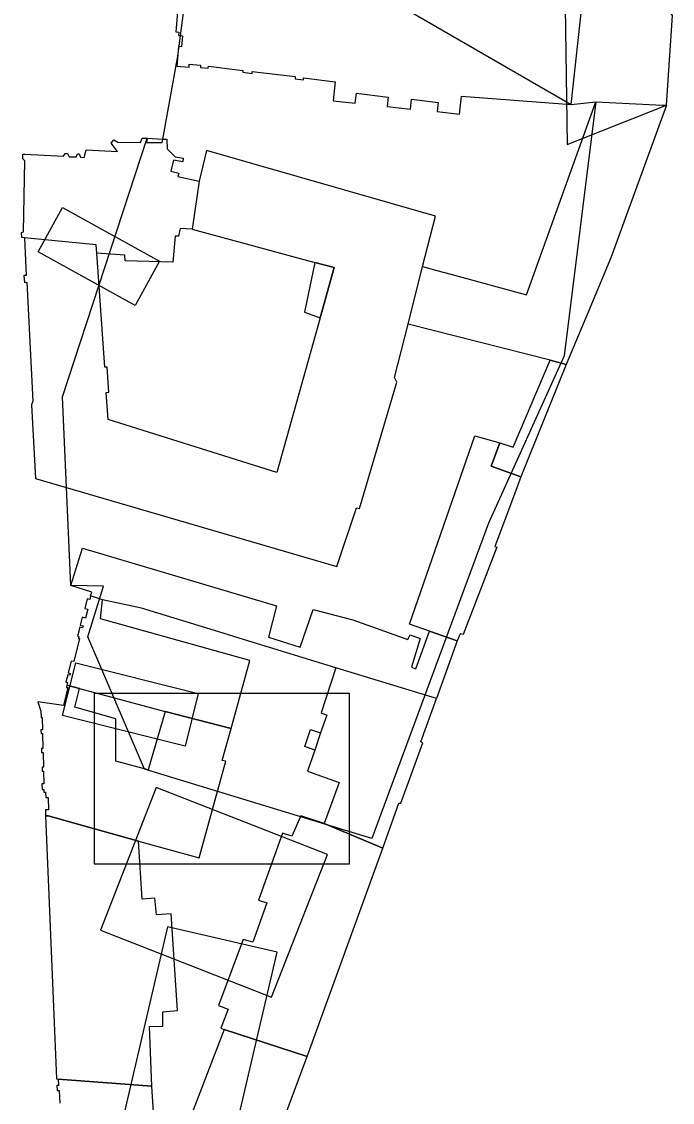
# Model space of a CAD drawing. Extents: x -293619 to -291580, y 30940 to 32770.
# Drawn here: x -291637.403 to -291634.473, y 30954.671 to 30959.536 of the extents above; entities that cross this region are included whole.
import ezdxf

# ---------------------------------------------------------------- set-up
doc = ezdxf.new("R2010")
doc.units = 0
doc.layers.add('RAMKA_I_OPISY', color=7, linetype='Continuous')

msp = doc.modelspace()

# ---------------------------------------------------------------- linework, layer by layer
at = {"layer": 'RAMKA_I_OPISY'}
for points in [[(-291637.1821, 30956.9983), (-291637.2189, 30957.8465), (-291636.8381, 30959.0104), (-291636.7666, 30959.0063), (-291636.7, 30959.3795), (-291636.6224, 30959.9767), (-291636.626, 30960.143), (-291634.9285, 30959.1621), (-291634.8184, 30959.174), (-291634.9609, 30958.0312), (-291635.3017, 30957.2785), (-291635.8271, 30955.8584), (-291636.8496, 30956.1708), (-291637.1053, 30956.7673), (-291637.0342, 30956.9945)], [(-291634.5003, 30959.1596), (-291634.4732, 30959.5632), (-291634.7337, 30959.9199), (-291634.9609, 30959.9128), (-291634.9467, 30958.9826)], [(-291635.6635, 30958.1743), (-291635.5988, 30958.4328), (-291635.5344, 30958.4153), (-291635.4714, 30958.3983), (-291635.1303, 30958.3059), (-291634.8184, 30959.174), (-291634.5173, 30959.1602), (-291634.5003, 30959.1596), (-291634.7498, 30958.4724), (-291634.8522, 30958.2277), (-291634.951, 30957.9927), (-291635.0239, 30958.0112)], [(-291637.3907, 30958.5624), (-291637.4023, 30958.5634), (-291637.4031, 30958.587), (-291637.395, 30958.5899), (-291637.3891, 30958.9091), (-291637.3983, 30958.9173), (-291637.3983, 30958.9389), (-291637.3888, 30958.9384), (-291637.2152, 30958.9296), (-291637.207, 30958.9419), (-291637.1958, 30958.9419), (-291637.1897, 30958.9275), (-291637.158, 30958.9275), (-291637.1508, 30958.9408), (-291637.1447, 30958.9408), (-291637.1376, 30958.9255), (-291637.1222, 30958.9245), (-291637.113, 30958.9592), (-291636.972, 30958.9511), (-291637.0006, 30958.9879), (-291636.9873, 30959.0032), (-291636.9699, 30958.993), (-291636.8678, 30958.991), (-291636.8606, 30959.0114), (-291636.8381, 30959.0104), (-291636.8402, 30958.992), (-291636.8186, 30958.9917), (-291636.7696, 30958.9908), (-291636.7666, 30959.0063), (-291636.7493, 30959.0063), (-291636.7472, 30958.9633), (-291636.7125, 30958.9275), (-291636.6757, 30958.9205), (-291636.6776, 30958.904), (-291636.7196, 30958.9121), (-291636.7317, 30958.8621), (-291636.696, 30958.8529), (-291636.7001, 30958.8385), (-291636.6041, 30958.8176), (-291636.6358, 30958.6008), (-291636.69, 30958.6039), (-291636.6961, 30958.5701), (-291636.7125, 30958.5702), (-291636.7217, 30958.4536), (-291636.9362, 30958.4587), (-291636.9384, 30958.4842), (-291637.0639, 30958.4934), (-291637.068, 30958.5312)], [(-291637.0141, 30957.7442), (-291637.0226, 30957.8663), (-291637.0107, 30957.8671), (-291637.0185, 30957.9807), (-291637.0285, 30957.98), (-291637.0639, 30958.4934), (-291637.068, 30958.5312), (-291637.3907, 30958.5624), (-291637.3819, 30958.3933), (-291637.3926, 30958.3927), (-291637.3908, 30958.3616), (-291637.3802, 30958.3624), (-291637.352, 30957.8269), (-291637.3592, 30957.8106), (-291637.3401, 30957.479), (-291635.9838, 30957.0829), (-291635.8952, 30957.3467), (-291635.8817, 30957.3437), (-291635.7135, 30957.9133), (-291635.724, 30957.9343), (-291635.6635, 30958.1743), (-291635.5988, 30958.4328), (-291635.5393, 30958.6603), (-291636.5711, 30958.9554), (-291636.6041, 30958.8176), (-291636.6358, 30958.6008), (-291636.0829, 30958.4521), (-291635.9958, 30958.4288), (-291636.0589, 30958.2018), (-291636.2542, 30957.5068)], [(-291637.2189, 30958.6986), (-291636.7823, 30958.4577), (-291636.8922, 30958.2584), (-291637.3288, 30958.4993)], [(-291636.0829, 30958.4521), (-291636.13, 30958.2276), (-291636.0589, 30958.2018), (-291635.9958, 30958.4288)], [(-291635.2508, 30957.6391), (-291635.1904, 30957.6205), (-291635.0239, 30958.0112), (-291634.951, 30957.9927), (-291635.1552, 30957.4868), (-291635.2892, 30957.5348)], [(-291635.2731, 30957.1738), (-291635.2629, 30957.17), (-291635.4157, 30956.7778), (-291635.4292, 30956.7808), (-291635.4427, 30956.7486), (-291635.567, 30956.7926), (-291635.6572, 30956.824), (-291635.3629, 30957.6712), (-291635.2508, 30957.6391), (-291635.2892, 30957.5348), (-291635.1552, 30957.4868), (-291635.1889, 30957.3973)], [(-291636.8629, 30956.8955), (-291637.0385, 30956.9333), (-291637.0929, 30956.9509), (-291637.0869, 30956.9674), (-291637.1821, 30956.9983), (-291637.1287, 30957.1663), (-291636.2557, 30956.9062), (-291636.2916, 30956.7654), (-291636.149, 30956.7208), (-291636.0908, 30956.8897), (-291635.9123, 30956.8426), (-291635.664, 30956.7552), (-291635.6543, 30956.7756), (-291635.6087, 30956.7596), (-291635.6475, 30956.6295), (-291635.6281, 30956.6227), (-291635.567, 30956.7926), (-291635.4427, 30956.7486), (-291635.535, 30956.4897), (-291635.9889, 30956.6277), (-291636.3808, 30956.7475), (-291636.5156, 30956.7892)], [(-291637.0929, 30956.9509), (-291637.0967, 30956.935), (-291637.1083, 30956.9379), (-291637.1191, 30956.8942), (-291637.1057, 30956.8909), (-291637.1156, 30956.8508), (-291637.1305, 30956.8545), (-291637.1391, 30956.8197), (-291637.1266, 30956.8166), (-291637.129, 30956.8068), (-291637.1416, 30956.8099), (-291637.1516, 30956.7691), (-291637.1449, 30956.7674), (-291637.1467, 30956.7599), (-291637.1418, 30956.7587), (-291637.1674, 30956.655), (-291637.1795, 30956.6579), (-291637.1928, 30956.6041), (-291637.1841, 30956.6019), (-291637.1862, 30956.5938), (-291637.195, 30956.5959), (-291637.2033, 30956.5624), (-291637.1966, 30956.5607), (-291637.1996, 30956.5485), (-291637.1432, 30956.5346), (-291636.7561, 30956.4307), (-291636.4604, 30956.3536), (-291636.376, 30956.6607), (-291637.048, 30956.847), (-291637.0385, 30956.9333)], [(-291637.2189, 30956.4122), (-291637.1596, 30956.6495), (-291636.6082, 30956.5116), (-291636.6675, 30956.2744)], [(-291636.0824, 30956.2573), (-291636.1161, 30956.1618), (-291635.9737, 30956.1115), (-291636.0411, 30955.927), (-291635.7763, 30955.815), (-291635.7054, 30956.0177), (-291635.6957, 30956.0177), (-291635.5969, 30956.289), (-291635.6051, 30956.2941), (-291635.535, 30956.4897), (-291635.9889, 30956.6277), (-291636.0544, 30956.4241), (-291636.0297, 30956.4134), (-291636.0568, 30956.3343)], [(-291637.1996, 30956.5485), (-291637.2007, 30956.539), (-291637.1956, 30956.538), (-291637.2146, 30956.4579), (-291637.3298, 30956.4743), (-291637.316, 30956.4318), (-291637.3158, 30956.4034), (-291637.3104, 30956.4034), (-291637.3093, 30956.3488), (-291637.316, 30956.3488), (-291637.3158, 30956.3309), (-291637.3085, 30956.3312), (-291637.3074, 30956.2646), (-291637.3139, 30956.2644), (-291637.3136, 30956.2462), (-291637.306, 30956.2462), (-291637.3049, 30956.18), (-291637.3104, 30956.1797), (-291637.3101, 30956.1621), (-291637.3041, 30956.1624), (-291637.3031, 30956.1045), (-291637.3114, 30956.1045), (-291637.3109, 30956.0799), (-291637.3036, 30956.0799), (-291637.3033, 30956.0669), (-291637.2952, 30956.0672), (-291637.2947, 30956.0439), (-291637.2833, 30956.0442), (-291637.2822, 30955.9882), (-291637.296, 30955.9879), (-291637.2955, 30955.9614), (-291637.2838, 30955.9617), (-291636.8765, 30955.8475), (-291636.6041, 30955.7726), (-291636.4842, 30956.2065), (-291636.4999, 30956.2108), (-291636.4604, 30956.3536), (-291636.7561, 30956.4307), (-291636.8338, 30956.168), (-291636.9786, 30956.2075), (-291636.9794, 30956.3977), (-291637.1637, 30956.4507), (-291637.1521, 30956.4983), (-291637.1432, 30956.5346)], [(-291637.0769, 30956.5116), (-291637.0769, 30955.7448), (-291635.9266, 30955.7448), (-291635.9266, 30956.5116)], [(-291636.0568, 30956.3343), (-291636.0824, 30956.2573), (-291636.1284, 30956.2726), (-291636.1029, 30956.3496)], [(-291637.0485, 30955.4466), (-291636.2774, 30955.1448), (-291636.026, 30955.7874), (-291636.797, 30956.0891)], [(-291637.2587, 30955.0657), (-291637.2465, 30954.7776), (-291637.2384, 30954.7752), (-291636.8167, 30954.7446), (-291636.8272, 30955.013), (-291636.7669, 30955.0138), (-291636.768, 30955.0795), (-291636.702, 30955.0855), (-291636.7304, 30955.5207), (-291636.7953, 30955.5156), (-291636.8034, 30955.5908), (-291636.8602, 30955.5867), (-291636.8765, 30955.8475), (-291637.2838, 30955.9617), (-291637.2955, 30955.9614)], [(-291636.5165, 30955.1069), (-291636.4729, 30955.0906), (-291636.5061, 30955.0057), (-291636.4918, 30954.9997), (-291636.1171, 30954.8785), (-291635.7763, 30955.815), (-291636.0411, 30955.927), (-291636.1466, 30955.9617), (-291636.1861, 30955.8703), (-291636.2286, 30955.8824), (-291636.3361, 30955.5822), (-291636.2996, 30955.569), (-291636.3625, 30955.3919), (-291636.406, 30955.4051)], [(-291636.9916, 30954.4099), (-291636.4987, 30954.2948), (-291636.2532, 30955.3471), (-291636.7461, 30955.4622)]]:
    msp.add_lwpolyline(points, close=True, dxfattribs=at)
for points in [[(-291636.7011, 30959.578), (-291636.7083, 30959.4892), (-291636.6949, 30959.4882), (-291636.6961, 30959.4735), (-291636.6792, 30959.4722), (-291636.6832, 30959.4224), (-291636.6964, 30959.4234), (-291636.7036, 30959.3355), (-291636.6492, 30959.3311), (-291636.6481, 30959.3436), (-291636.5976, 30959.3395), (-291636.5984, 30959.3295), (-291636.5632, 30959.3265), (-291636.5624, 30959.3344), (-291636.4066, 30959.3157), (-291636.4077, 30959.3076), (-291636.3655, 30959.3025), (-291636.3644, 30959.3114), (-291636.1712, 30959.2881), (-291636.1723, 30959.2779), (-291636.1344, 30959.2733), (-291636.1336, 30959.2819), (-291635.9911, 30959.2649), (-291636.0011, 30959.1797), (-291635.9015, 30959.1678), (-291635.8961, 30959.2132), (-291635.7522, 30959.1962), (-291635.7571, 30959.154), (-291635.6529, 30959.1415), (-291635.6478, 30959.1864), (-291635.5271, 30959.1721), (-291635.532, 30959.1312), (-291635.4319, 30959.1193), (-291635.4222, 30959.1999), (-291634.9285, 30959.1621), (-291634.856, 30959.8365)], [(-291636.3939, 30954.1373), (-291636.1171, 30954.8785), (-291636.4918, 30954.9997), (-291636.6758, 30954.5199)], [(-291636.8052, 30954.5591), (-291636.8167, 30954.7446), (-291637.2384, 30954.7752), (-291637.2371, 30954.7481), (-291637.2444, 30954.7479), (-291637.2433, 30954.7246), (-291637.2343, 30954.7252), (-291637.2314, 30954.6673)]]:
    msp.add_lwpolyline(points, dxfattribs=at)

doc.saveas('drawing.dxf')
